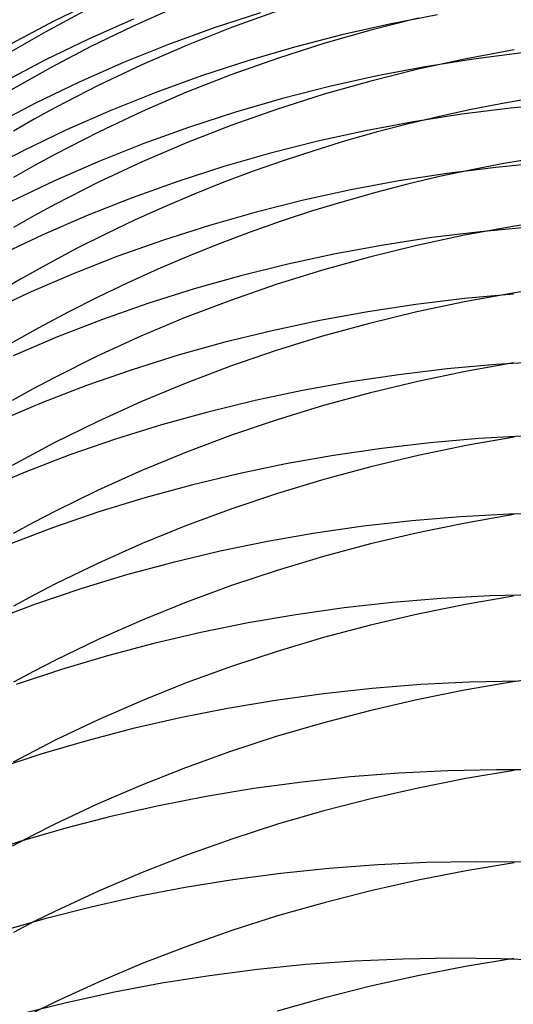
# Model space of a CAD drawing. Extents: x -383 to 1849, y -1185 to -529.
# Tile 827 of 870: x 1824 to 1829, y -926 to -917. Entities that reach past the tile are written whole.
import ezdxf

# ---------------------------------------------------------------- set-up
doc = ezdxf.new("R2010")
doc.units = 0
doc.layers.add('PREDEFINITO', color=7, linetype='CONTINUOUS')

msp = doc.modelspace()

# ---------------------------------------------------------------- linework, layer by layer
at = {"layer": 'PREDEFINITO'}
for p, q in [((1825.0219, -916.3664, 556.1076), (1824.585, -916.5787, 556.1549)), ((1824.8796, -916.4821, 593.7789), (1824.5022, -916.6837, 593.7285)), ((1825.7806, -916.4471, 595.8711), (1825.3636, -916.6333, 595.8193)), ((1826.651, -916.4932, 552.0205), (1826.188, -916.6449, 552.0695)), ((1826.8195, -916.4781, 597.9622), (1826.3617, -916.6422, 597.9116)), ((1828.4232, -916.5157, 549.8928), (1827.9424, -916.6083, 549.9346)), ((1824.585, -916.5787, 556.1549), (1824.1561, -916.8056, 556.2044)), ((1825.3815, -916.5577, 554.1133), (1824.9378, -916.7544, 554.1645)), ((1825.3636, -916.6333, 595.8193), (1824.9533, -916.8322, 595.7647)), ((1827.9424, -916.6083, 549.9346), (1827.4654, -916.7156, 549.9796)), ((1828.23, -916.5476, 600.065), (1827.756, -916.6671, 600.0232)), ((1824.5022, -916.6837, 593.7285), (1824.1317, -916.8965, 593.6757)), ((1826.188, -916.6449, 552.0695), (1825.7308, -916.8114, 552.1212)), ((1826.3617, -916.6422, 597.9116), (1825.9103, -916.8208, 597.8574)), ((1827.4654, -916.7156, 549.9796), (1826.9926, -916.8375, 550.0277)), ((1827.756, -916.6671, 600.0232), (1827.2867, -916.8011, 599.9773)), ((1824.9378, -916.7544, 554.1645), (1824.5016, -916.9657, 554.218)), ((1825.7308, -916.8114, 552.1212), (1825.2801, -916.9924, 552.1756)), ((1825.9103, -916.8208, 597.8574), (1825.4658, -917.0138, 597.7995)), ((1827.2867, -916.8011, 599.9773), (1826.8227, -916.9495, 599.9276)), ((1824.9533, -916.8322, 595.7647), (1824.5502, -917.044, 595.7071)), ((1826.9926, -916.8375, 550.0277), (1826.5246, -916.9741, 550.0788)), ((1829.1904, -916.8638, 602.1044), (1828.7086, -916.9536, 602.0688)), ((1829.2705, -916.8938, 547.8597), (1828.7841, -916.9562, 547.8987)), ((1824.5016, -916.9657, 554.218), (1824.0734, -917.1915, 554.274)), ((1825.2801, -916.9924, 552.1756), (1824.8364, -917.1881, 552.2327)), ((1825.4658, -917.0138, 597.7995), (1825.0287, -917.2212, 597.738)), ((1826.5246, -916.9741, 550.0788), (1826.0619, -917.1252, 550.133)), ((1826.8227, -916.9495, 599.9276), (1826.3645, -917.1123, 599.8739)), ((1828.7086, -916.9536, 602.0688), (1828.2304, -917.0578, 602.029)), ((1828.7841, -916.9562, 547.8987), (1828.3004, -917.0333, 547.9412)), ((1824.5502, -917.044, 595.7071), (1824.1547, -917.2685, 595.6465)), ((1826.0619, -917.1252, 550.133), (1825.6052, -917.2909, 550.1901)), ((1826.3645, -917.1123, 599.8739), (1825.9126, -917.2895, 599.8162)), ((1827.8198, -917.1251, 547.9871), (1827.343, -917.2314, 548.0364)), ((1828.2304, -917.0578, 602.029), (1827.7563, -917.1765, 601.9848)), ((1828.3004, -917.0333, 547.9412), (1827.8198, -917.1251, 547.9871)), ((1824.8364, -917.1881, 552.2327), (1824.4002, -917.3983, 552.2924)), ((1825.0287, -917.2212, 597.738), (1824.5996, -917.443, 597.6729)), ((1827.7563, -917.1765, 601.9848), (1827.287, -917.3095, 601.9364)), ((1825.6052, -917.2909, 550.1901), (1825.1549, -917.4711, 550.2502)), ((1825.9126, -917.2895, 599.8162), (1825.4677, -917.4811, 599.7547)), ((1827.287, -917.3095, 601.9364), (1826.823, -917.4569, 601.8838)), ((1827.343, -917.2314, 548.0364), (1826.8704, -917.3524, 548.0891)), ((1824.4002, -917.3983, 552.2924), (1823.9721, -917.6231, 552.3548)), ((1826.8704, -917.3524, 548.0891), (1826.4026, -917.4879, 548.1451)), ((1829.6402, -917.4009, 545.8712), (1829.1519, -917.4474, 545.9097)), ((1824.5996, -917.443, 597.6729), (1824.3882, -917.5592, 597.639)), ((1825.1549, -917.4711, 550.2502), (1824.7116, -917.6658, 550.3133)), ((1825.4677, -917.4811, 599.7547), (1825.0302, -917.687, 599.6892)), ((1826.4026, -917.4879, 548.1451), (1825.9403, -917.6379, 548.2043)), ((1826.823, -917.4569, 601.8838), (1826.3647, -917.6186, 601.8269)), ((1828.6657, -917.5086, 545.9521), (1828.1821, -917.5844, 545.9982)), ((1829.1519, -917.4474, 545.9097), (1828.6657, -917.5086, 545.9521)), ((1824.3882, -917.5592, 597.639), (1824.179, -917.6791, 597.6043)), ((1826.3647, -917.6186, 601.8269), (1825.9128, -917.7946, 601.7658)), ((1828.1821, -917.5844, 545.9982), (1827.7017, -917.6748, 546.048)), ((1824.7116, -917.6658, 550.3133), (1824.2758, -917.8749, 550.3792)), ((1825.0302, -917.687, 599.6892), (1824.6007, -917.9072, 599.6199)), ((1825.9403, -917.6379, 548.2043), (1825.4838, -917.8024, 548.2668)), ((1827.7017, -917.6748, 546.048), (1827.2251, -917.7797, 546.1015)), ((1825.4838, -917.8024, 548.2668), (1825.0338, -917.9814, 548.3326)), ((1825.9128, -917.7946, 601.7658), (1825.4678, -917.9849, 601.7006)), ((1827.2251, -917.7797, 546.1015), (1826.7527, -917.8993, 546.1586)), ((1824.2758, -917.8749, 550.3792), (1823.8482, -918.0985, 550.448)), ((1824.6007, -917.9072, 599.6199), (1824.3891, -918.0226, 599.5838)), ((1826.7527, -917.8993, 546.1586), (1826.2851, -918.0333, 546.2193)), ((1825.0338, -917.9814, 548.3326), (1824.5908, -918.1748, 548.4015)), ((1825.4678, -917.9849, 601.7006), (1825.0303, -918.1894, 601.6311)), ((1829.4928, -917.9945, 543.9322), (1829.0051, -918.0404, 543.974)), ((1824.3891, -918.0226, 599.5838), (1824.1798, -918.1417, 599.5467)), ((1826.2851, -918.0333, 546.2193), (1825.8229, -918.1819, 546.2836)), ((1828.5195, -918.1009, 544.0198), (1828.0365, -918.1759, 544.0697)), ((1829.0051, -918.0404, 543.974), (1828.5195, -918.1009, 544.0198)), ((1824.5908, -918.1748, 548.4015), (1824.1554, -918.3825, 548.4736)), ((1825.0303, -918.1894, 601.6311), (1824.6008, -918.4082, 601.5576)), ((1825.8229, -918.1819, 546.2836), (1825.3667, -918.3449, 546.3514)), ((1828.0365, -918.1759, 544.0697), (1827.5568, -918.2655, 544.1235)), ((1827.5568, -918.2655, 544.1235), (1827.0808, -918.3696, 544.1813)), ((1825.3667, -918.3449, 546.3514), (1824.9169, -918.5224, 546.4227)), ((1827.0808, -918.3696, 544.1813), (1826.6091, -918.4882, 544.243)), ((1824.6008, -918.4082, 601.5576), (1824.3892, -918.5229, 601.5192)), ((1826.6091, -918.4882, 544.243), (1826.1422, -918.6212, 544.3085)), ((1824.3892, -918.5229, 601.5192), (1824.1798, -918.6412, 601.4798)), ((1824.9169, -918.5224, 546.4227), (1824.4741, -918.7143, 546.4975)), ((1829.6599, -918.558, 607.9856), (1829.1752, -918.632, 607.9498)), ((1826.1422, -918.6212, 544.3085), (1825.6807, -918.7686, 544.3779)), ((1828.8534, -918.6842, 542.0554), (1828.3671, -918.7438, 542.1048)), ((1829.1752, -918.632, 607.9498), (1828.6935, -918.7201, 607.9088)), ((1829.3417, -918.6392, 542.0104), (1828.8534, -918.6842, 542.0554)), ((1824.4741, -918.7143, 546.4975), (1824.0388, -918.9206, 546.5756)), ((1825.6807, -918.7686, 544.3779), (1825.2252, -918.9304, 544.451)), ((1828.3671, -918.7438, 542.1048), (1827.8836, -918.8177, 542.1584)), ((1828.6935, -918.7201, 607.9088), (1828.2155, -918.8223, 607.8627)), ((1827.8836, -918.8177, 542.1584), (1827.4033, -918.9061, 542.2162)), ((1828.2155, -918.8223, 607.8627), (1827.7416, -918.9387, 607.8115)), ((1825.2252, -918.9304, 544.451), (1824.7761, -919.1066, 544.5279)), ((1827.4033, -918.9061, 542.2162), (1826.9267, -919.0089, 542.2783)), ((1827.7416, -918.9387, 607.8115), (1827.2725, -919.0691, 607.7552)), ((1826.9267, -919.0089, 542.2783), (1826.4545, -919.126, 542.3445)), ((1827.2725, -919.0691, 607.7552), (1826.8086, -919.2135, 607.6938)), ((1824.7761, -919.1066, 544.5279), (1824.334, -919.2971, 544.6085)), ((1826.4545, -919.126, 542.3445), (1825.9872, -919.2575, 542.4148)), ((1825.9872, -919.2575, 542.4148), (1825.5253, -919.4032, 542.4891)), ((1826.8086, -919.2135, 607.6938), (1826.3506, -919.3719, 607.6274)), ((1829.6599, -919.2245, 609.9132), (1829.1752, -919.2978, 609.876)), ((1824.334, -919.2971, 544.6085), (1823.8995, -919.502, 544.6927)), ((1826.3506, -919.3719, 607.6274), (1825.8989, -919.5444, 607.556)), ((1828.6933, -919.3544, 540.1457), (1828.2073, -919.413, 540.1985)), ((1828.6935, -919.3851, 609.8333), (1828.2155, -919.4864, 609.7851)), ((1829.1815, -919.3103, 540.0976), (1828.6933, -919.3544, 540.1457)), ((1829.1752, -919.2978, 609.876), (1828.6935, -919.3851, 609.8333)), ((1825.5253, -919.4032, 542.4891), (1825.0694, -919.5633, 542.5675)), ((1827.7239, -919.4859, 540.2559), (1827.2438, -919.5731, 540.3177)), ((1828.2073, -919.413, 540.1985), (1827.7239, -919.4859, 540.2559)), ((1828.2155, -919.4864, 609.7851), (1827.7416, -919.6017, 609.7317)), ((1825.0694, -919.5633, 542.5675), (1824.62, -919.7376, 542.6499)), ((1825.8989, -919.5444, 607.556), (1825.4542, -919.7307, 607.4796)), ((1827.2438, -919.5731, 540.3177), (1826.7676, -919.6747, 540.384)), ((1826.7676, -919.6747, 540.384), (1826.2957, -919.7906, 540.4547)), ((1827.7416, -919.6017, 609.7317), (1827.2725, -919.7309, 609.6728)), ((1824.62, -919.7376, 542.6499), (1824.1777, -919.9261, 542.7361)), ((1825.4542, -919.7307, 607.4796), (1825.0169, -919.931, 607.3982)), ((1827.2725, -919.7309, 609.6728), (1826.8086, -919.8741, 609.6086)), ((1826.2957, -919.7906, 540.4547), (1825.8286, -919.9207, 540.5298)), ((1826.8086, -919.8741, 609.6086), (1826.3506, -920.0312, 609.5391)), ((1825.0169, -919.931, 607.3982), (1824.5876, -920.1452, 607.3118)), ((1825.8286, -919.9207, 540.5298), (1825.3671, -920.0651, 540.6092)), ((1825.3671, -920.0651, 540.6092), (1824.9115, -920.2237, 540.6929)), ((1826.3506, -920.0312, 609.5391), (1825.8989, -920.2021, 609.4643)), ((1828.5198, -920.0578, 538.2519), (1828.0346, -920.1156, 538.3081)), ((1828.7031, -920.0826, 611.7465), (1828.2254, -920.1827, 611.6964)), ((1829.0073, -920.0144, 538.2006), (1828.5198, -920.0578, 538.2519)), ((1829.1845, -919.9964, 611.7908), (1828.7031, -920.0826, 611.7465)), ((1829.4964, -919.9852, 538.1541), (1829.0073, -920.0144, 538.2006)), ((1824.5876, -920.1452, 607.3118), (1824.3762, -920.2575, 607.2668)), ((1828.0346, -920.1156, 538.3081), (1827.5521, -920.1876, 538.3691)), ((1824.3762, -920.2575, 607.2668), (1824.1669, -920.3732, 607.2205)), ((1824.9115, -920.2237, 540.6929), (1824.4626, -920.3965, 540.7808)), ((1825.8989, -920.2021, 609.4643), (1825.4542, -920.3869, 609.3843)), ((1827.0728, -920.2739, 538.4349), (1826.5974, -920.3744, 538.5054)), ((1827.5521, -920.1876, 538.3691), (1827.0728, -920.2739, 538.4349)), ((1828.2254, -920.1827, 611.6964), (1827.7518, -920.2966, 611.6407)), ((1826.5974, -920.3744, 538.5054), (1826.1263, -920.4891, 538.5806)), ((1827.7518, -920.2966, 611.6407), (1827.283, -920.4245, 611.5794)), ((1824.4626, -920.3965, 540.7808), (1824.0207, -920.5834, 540.8728)), ((1825.4542, -920.3869, 609.3843), (1825.0169, -920.5855, 609.2989)), ((1827.283, -920.4245, 611.5794), (1826.8194, -920.5661, 611.5124)), ((1826.1263, -920.4891, 538.5806), (1825.6601, -920.6179, 538.6604)), ((1826.8194, -920.5661, 611.5124), (1826.3615, -920.7216, 611.4398)), ((1825.0169, -920.5855, 609.2989), (1824.5876, -920.7979, 609.2084)), ((1825.6601, -920.6179, 538.6604), (1825.1994, -920.7609, 538.7448)), ((1825.1994, -920.7609, 538.7448), (1824.7448, -920.918, 538.8336)), ((1826.3615, -920.7216, 611.4398), (1825.9101, -920.8909, 611.3617)), ((1828.8367, -920.7539, 536.3156), (1828.35, -920.7961, 536.3699)), ((1829.1898, -920.7396, 613.6887), (1828.7081, -920.8246, 613.6428)), ((1829.3251, -920.726, 536.2665), (1828.8367, -920.7539, 536.3156)), ((1824.5876, -920.7979, 609.2084), (1824.3761, -920.9093, 609.1611)), ((1827.8654, -920.8526, 536.4293), (1827.3836, -920.9232, 536.4939)), ((1828.35, -920.7961, 536.3699), (1827.8654, -920.8526, 536.4293)), ((1828.7081, -920.8246, 613.6428), (1828.2299, -920.9234, 613.5909)), ((1824.3761, -920.9093, 609.1611), (1824.1669, -921.0241, 609.1126)), ((1824.7448, -920.918, 538.8336), (1824.2966, -921.0892, 538.927)), ((1825.9101, -920.8909, 611.3617), (1825.4655, -921.0739, 611.278)), ((1827.3836, -920.9232, 536.4939), (1826.905, -921.008, 536.5634)), ((1828.2299, -920.9234, 613.5909), (1827.756, -921.0361, 613.533)), ((1826.905, -921.008, 536.5634), (1826.4303, -921.1069, 536.638)), ((1827.756, -921.0361, 613.533), (1827.2867, -921.1625, 613.4693)), ((1824.2966, -921.0892, 538.927), (1823.8556, -921.2744, 539.0247)), ((1825.4655, -921.0739, 611.278), (1825.0283, -921.2707, 611.1887)), ((1826.4303, -921.1069, 536.638), (1825.96, -921.22, 536.7175)), ((1827.2867, -921.1625, 613.4693), (1826.8227, -921.3026, 613.3996)), ((1825.96, -921.22, 536.7175), (1825.4946, -921.3472, 536.8019)), ((1825.0283, -921.2707, 611.1887), (1824.5991, -921.4812, 611.094)), ((1825.4946, -921.3472, 536.8019), (1825.0346, -921.4884, 536.8911)), ((1826.8227, -921.3026, 613.3996), (1826.3646, -921.4565, 613.3241)), ((1826.3646, -921.4565, 613.3241), (1825.9127, -921.6242, 613.2426)), ((1824.5991, -921.4812, 611.094), (1824.3876, -921.5916, 611.0446)), ((1825.0346, -921.4884, 536.8911), (1824.5807, -921.6437, 536.9851)), ((1828.652, -921.5365, 534.4504), (1828.1656, -921.5775, 534.5077)), ((1829.1402, -921.5096, 534.3985), (1828.652, -921.5365, 534.4504)), ((1829.1848, -921.5151, 615.574), (1828.7035, -921.5994, 615.5263)), ((1829.6294, -921.4969, 534.3521), (1829.1402, -921.5096, 534.3985)), ((1824.5807, -921.6437, 536.9851), (1824.1332, -921.8131, 537.0838)), ((1824.3876, -921.5916, 611.0446), (1824.1784, -921.7054, 610.9938)), ((1825.9127, -921.6242, 613.2426), (1825.4678, -921.8055, 613.1554)), ((1827.6813, -921.6327, 534.5705), (1827.1999, -921.7019, 534.6386)), ((1828.1656, -921.5775, 534.5077), (1827.6813, -921.6327, 534.5705)), ((1828.7035, -921.5994, 615.5263), (1828.2258, -921.6975, 615.4723)), ((1827.1999, -921.7019, 534.6386), (1826.7217, -921.7852, 534.712)), ((1828.2258, -921.6975, 615.4723), (1827.7523, -921.8092, 615.4122)), ((1825.4678, -921.8055, 613.1554), (1825.0303, -922.0004, 613.0623)), ((1826.7217, -921.7852, 534.712), (1826.2474, -921.8826, 534.7906)), ((1827.7523, -921.8092, 615.4122), (1827.2835, -921.9347, 615.3458)), ((1826.2474, -921.8826, 534.7906), (1825.7775, -921.9939, 534.8744)), ((1827.2835, -921.9347, 615.3458), (1826.8199, -922.0737, 615.2732)), ((1825.0303, -922.0004, 613.0623), (1824.6009, -922.209, 612.9634)), ((1825.7775, -921.9939, 534.8744), (1825.3125, -922.1193, 534.9634)), ((1825.3125, -922.1193, 534.9634), (1824.853, -922.2587, 535.0575)), ((1826.8199, -922.0737, 615.2732), (1826.3621, -922.2264, 615.1945)), ((1824.6009, -922.209, 612.9634), (1824.3893, -922.3184, 612.9118)), ((1826.3621, -922.2264, 615.1945), (1825.9107, -922.3926, 615.1097)), ((1824.3893, -922.3184, 612.9118), (1824.18, -922.4312, 612.8588)), ((1824.853, -922.2587, 535.0575), (1824.3995, -922.412, 535.1565)), ((1828.9458, -922.3299, 532.5464), (1828.4578, -922.3557, 532.601)), ((1829.1832, -922.3313, 617.4415), (1828.7019, -922.4148, 617.3921)), ((1829.4349, -922.318, 532.4975), (1828.9458, -922.3299, 532.5464)), ((1824.3995, -922.412, 535.1565), (1823.9526, -922.5793, 535.2606)), ((1825.9107, -922.3926, 615.1097), (1825.4662, -922.5724, 615.0187)), ((1827.9716, -922.3956, 532.6614), (1827.4875, -922.4495, 532.7274)), ((1828.4578, -922.3557, 532.601), (1827.9716, -922.3956, 532.6614)), ((1828.7019, -922.4148, 617.3921), (1828.2242, -922.5118, 617.3362)), ((1827.0063, -922.5174, 532.7991), (1826.5284, -922.5992, 532.8763)), ((1827.4875, -922.4495, 532.7274), (1827.0063, -922.5174, 532.7991)), ((1828.2242, -922.5118, 617.3362), (1827.7508, -922.6224, 617.2737)), ((1825.4662, -922.5724, 615.0187), (1825.0291, -922.7658, 614.9216)), ((1826.5284, -922.5992, 532.8763), (1826.0544, -922.695, 532.959)), ((1827.7508, -922.6224, 617.2737), (1827.282, -922.7465, 617.2049)), ((1826.0544, -922.695, 532.959), (1825.5848, -922.8047, 533.0472)), ((1825.0291, -922.7658, 614.9216), (1824.6, -922.9726, 614.8185)), ((1825.5848, -922.8047, 533.0472), (1825.1201, -922.9283, 533.1407)), ((1827.282, -922.7465, 617.2049), (1826.8185, -922.8841, 617.1295)), ((1825.1201, -922.9283, 533.1407), (1824.661, -923.0658, 533.2396)), ((1826.8185, -922.8841, 617.1295), (1826.3607, -923.0352, 617.0478)), ((1824.6, -922.9726, 614.8185), (1824.3886, -923.0811, 614.7647)), ((1826.3607, -923.0352, 617.0478), (1825.9093, -923.1998, 616.9596)), ((1824.3886, -923.0811, 614.7647), (1824.1794, -923.193, 614.7094)), ((1824.661, -923.0658, 533.2396), (1824.2079, -923.2171, 533.3437)), ((1829.6607, -923.1209, 619.3334), (1829.176, -923.1901, 619.289)), ((1825.9093, -923.1998, 616.9596), (1825.4648, -923.3778, 616.8651)), ((1828.2543, -923.2168, 530.7729), (1827.7675, -923.2556, 530.8365)), ((1828.7429, -923.192, 530.7154), (1828.2543, -923.2168, 530.7729)), ((1829.176, -923.1901, 619.289), (1828.6943, -923.2727, 619.2379)), ((1829.2326, -923.181, 530.6638), (1828.7429, -923.192, 530.7154)), ((1827.2829, -923.3083, 530.906), (1826.8012, -923.3747, 530.9813)), ((1827.7675, -923.2556, 530.8365), (1827.2829, -923.3083, 530.906)), ((1828.6943, -923.2727, 619.2379), (1828.2163, -923.3687, 619.1801)), ((1825.4648, -923.3778, 616.8651), (1825.0278, -923.5692, 616.7643)), ((1826.8012, -923.3747, 530.9813), (1826.3228, -923.4551, 531.0624)), ((1828.2163, -923.3687, 619.1801), (1827.7425, -923.4782, 619.1155)), ((1826.3228, -923.4551, 531.0624), (1825.8484, -923.5492, 531.1493)), ((1827.7425, -923.4782, 619.1155), (1827.2733, -923.601, 619.0442)), ((1825.0278, -923.5692, 616.7643), (1824.5987, -923.7739, 616.6571)), ((1825.8484, -923.5492, 531.1493), (1825.3784, -923.6571, 531.2419)), ((1827.2733, -923.601, 619.0442), (1826.8095, -923.7371, 618.9662)), ((1825.3784, -923.6571, 531.2419), (1824.9135, -923.7788, 531.34)), ((1824.5987, -923.7739, 616.6571), (1824.3873, -923.8813, 616.6011)), ((1824.9135, -923.7788, 531.34), (1824.4541, -923.9142, 531.4437)), ((1826.8095, -923.7371, 618.9662), (1826.3515, -923.8866, 618.8815)), ((1824.4541, -923.9142, 531.4437), (1824.0008, -924.0634, 531.5529)), ((1824.3873, -923.8813, 616.6011), (1824.1781, -923.9921, 616.5436)), ((1826.3515, -923.8866, 618.8815), (1825.8998, -924.0493, 618.7902)), ((1825.8998, -924.0493, 618.7902), (1825.4551, -924.2253, 618.6923)), ((1828.0373, -924.1022, 528.9594), (1827.5512, -924.1399, 529.026)), ((1828.5251, -924.0782, 528.8991), (1828.0373, -924.1022, 528.9594)), ((1829.0142, -924.0681, 528.8451), (1828.5251, -924.0782, 528.8991)), ((1829.1894, -924.076, 621.1225), (1828.7076, -924.1571, 621.07)), ((1829.5039, -924.0718, 528.7974), (1829.0142, -924.0681, 528.8451)), ((1827.0674, -924.1914, 529.0987), (1826.5865, -924.2566, 529.1776)), ((1827.5512, -924.1399, 529.026), (1827.0674, -924.1914, 529.0987)), ((1828.7076, -924.1571, 621.07), (1828.2294, -924.2516, 621.0105)), ((1825.4551, -924.2253, 618.6923), (1825.0179, -924.4146, 618.5877)), ((1826.5865, -924.2566, 529.1776), (1826.1089, -924.3355, 529.2625)), ((1828.2294, -924.2516, 621.0105), (1827.7553, -924.3593, 620.944)), ((1825.0179, -924.4146, 618.5877), (1824.5886, -924.617, 618.4766)), ((1826.1089, -924.3355, 529.2625), (1825.6354, -924.4282, 529.3533)), ((1827.7553, -924.3593, 620.944), (1827.286, -924.4803, 620.8705)), ((1825.6354, -924.4282, 529.3533), (1825.1663, -924.5345, 529.4502)), ((1827.286, -924.4803, 620.8705), (1826.822, -924.6145, 620.79)), ((1825.1663, -924.5345, 529.4502), (1824.7023, -924.6544, 529.5528)), ((1826.822, -924.6145, 620.79), (1826.3637, -924.762, 620.7026)), ((1824.7023, -924.6544, 529.5528), (1824.2438, -924.788, 529.6613)), ((1824.5886, -924.617, 618.4766), (1824.3772, -924.7232, 618.4186)), ((1824.2438, -924.788, 529.6613), (1823.7915, -924.9352, 529.7755)), ((1824.3772, -924.7232, 618.4186), (1824.168, -924.8327, 618.359)), ((1826.3637, -924.762, 620.7026), (1825.9119, -924.9227, 620.6082)), ((1825.9119, -924.9227, 620.6082), (1825.4669, -925.0965, 620.507)), ((1828.3111, -924.9981, 527.0982), (1827.824, -925.0206, 527.1611)), ((1828.7995, -924.9892, 527.042), (1828.3111, -924.9981, 527.0982)), ((1829.1903, -925.0002, 622.939), (1828.7085, -925.0803, 622.8849)), ((1829.2886, -924.9941, 526.9924), (1828.7995, -924.9892, 527.042)), ((1825.4669, -925.0965, 620.507), (1825.0294, -925.2835, 620.3988)), ((1826.8556, -925.1066, 527.3062), (1826.3755, -925.1701, 527.3884)), ((1827.3386, -925.0568, 527.2304), (1826.8556, -925.1066, 527.3062)), ((1827.824, -925.0206, 527.1611), (1827.3386, -925.0568, 527.2304)), ((1828.7085, -925.0803, 622.8849), (1828.2303, -925.1735, 622.8236)), ((1826.3755, -925.1701, 527.3884), (1825.8988, -925.2472, 527.4768)), ((1828.2303, -925.1735, 622.8236), (1827.7563, -925.2799, 622.7549)), ((1825.0294, -925.2835, 620.3988), (1824.5999, -925.4837, 620.2838)), ((1825.8988, -925.2472, 527.4768), (1825.426, -925.338, 527.5716)), ((1827.7563, -925.2799, 622.7549), (1827.2871, -925.3994, 622.679)), ((1825.426, -925.338, 527.5716), (1824.9578, -925.4423, 527.6725)), ((1827.2871, -925.3994, 622.679), (1826.823, -925.532, 622.5959)), ((1824.5999, -925.4837, 620.2838), (1824.3883, -925.5887, 620.2238)), ((1824.9578, -925.4423, 527.6725), (1824.4946, -925.5601, 527.7795)), ((1824.4946, -925.5601, 527.7795), (1824.0369, -925.6915, 527.8926)), ((1824.3883, -925.5887, 620.2238), (1824.1789, -925.6969, 620.162)), ((1826.823, -925.532, 622.5959), (1826.3648, -925.6777, 622.5056)), ((1826.3648, -925.6777, 622.5056), (1825.913, -925.8365, 622.4081)), ((1825.913, -925.8365, 622.4081), (1825.468, -926.0083, 622.3034)), ((1827.5904, -925.984, 525.3904), (1827.105, -926.019, 525.4628)), ((1828.0777, -925.9625, 525.3247), (1827.5904, -925.984, 525.3904)), ((1828.5662, -925.9545, 525.2658), (1828.0777, -925.9625, 525.3247)), ((1829.0555, -925.9601, 525.2139), (1828.5662, -925.9545, 525.2658)), ((1829.1848, -925.9581, 624.7377), (1828.7035, -926.0372, 624.6819)), ((1829.5449, -925.9793, 525.1689), (1829.0555, -925.9601, 525.2139)), ((1825.468, -926.0083, 622.3034), (1825.0305, -926.1931, 622.1916)), ((1826.622, -926.0676, 525.5419), (1826.1418, -926.1296, 525.6277)), ((1827.105, -926.019, 525.4628), (1826.622, -926.0676, 525.5419)), ((1828.7035, -926.0372, 624.6819), (1828.2258, -926.1295, 624.6186)), ((1826.1418, -926.1296, 525.6277), (1825.6651, -926.2051, 525.72)), ((1828.2258, -926.1295, 624.6186), (1827.7523, -926.2347, 624.5477)), ((1825.0305, -926.1931, 622.1916), (1824.601, -926.391, 622.0726)), ((1825.6651, -926.2051, 525.72), (1825.1924, -926.2941, 525.8187)), ((1827.7523, -926.2347, 624.5477), (1827.2835, -926.3529, 624.4694)), ((1825.1924, -926.2941, 525.8187), (1824.7243, -926.3965, 525.9239)), ((1827.2835, -926.3529, 624.4694), (1826.8199, -926.484, 624.3835)), ((1824.7243, -926.3965, 525.9239), (1824.2613, -926.5123, 526.0354)), ((1824.601, -926.391, 622.0726), (1824.3894, -926.4948, 622.0105))]:
    msp.add_line(p, q, dxfattribs=at)
at = {"layer": 'PREDEFINITO', "extrusion": (0.001264, 0.042708, 0.999087)}
msp.add_arc((-1858.5651, 897.1737, 530.6082), 14.9974, 125.19531, 297.29973, dxfattribs=at)
at = {"layer": 'PREDEFINITO', "extrusion": (-0.016803, -0.114563, 0.993274)}
msp.add_arc((1947.2664, -580.7659, 654.0303), 14.9417, 95.84327, 275.27872, dxfattribs=at)
at = {"layer": 'PREDEFINITO', "extrusion": (0.015277, 0.101694, 0.994698)}
msp.add_arc((-1949.4277, 700.9212, 493.7866), 14.997, 132.05505, 314.63656, dxfattribs=at)
at = {"layer": 'PREDEFINITO', "extrusion": (-0.016824, -0.171811, 0.984986)}
msp.add_arc((1913.7712, -633.2236, 707.5749), 14.9608, 82.65115, 280.09999, dxfattribs=at)
at = {"layer": 'PREDEFINITO', "extrusion": (-0.016915, -0.074595, 0.99707)}
msp.add_arc((1991.8187, -454.2157, 615.4053), 14.9382, 107.32431, 274.63425, dxfattribs=at)
at = {"layer": 'PREDEFINITO', "extrusion": (-0.016833, -0.307513, 0.951395)}
msp.add_arc((1880.1711, -604.8759, 826.0284), 14.979, 55.83898, 295.27303, dxfattribs=at)
at = {"layer": 'PREDEFINITO', "extrusion": (-0.016807, -0.326121, 0.945179)}
msp.add_arc((1877.5345, -594.1838, 841.4257), 14.9744, 51.68409, 297.64988, dxfattribs=at)

doc.saveas('drawing.dxf')
